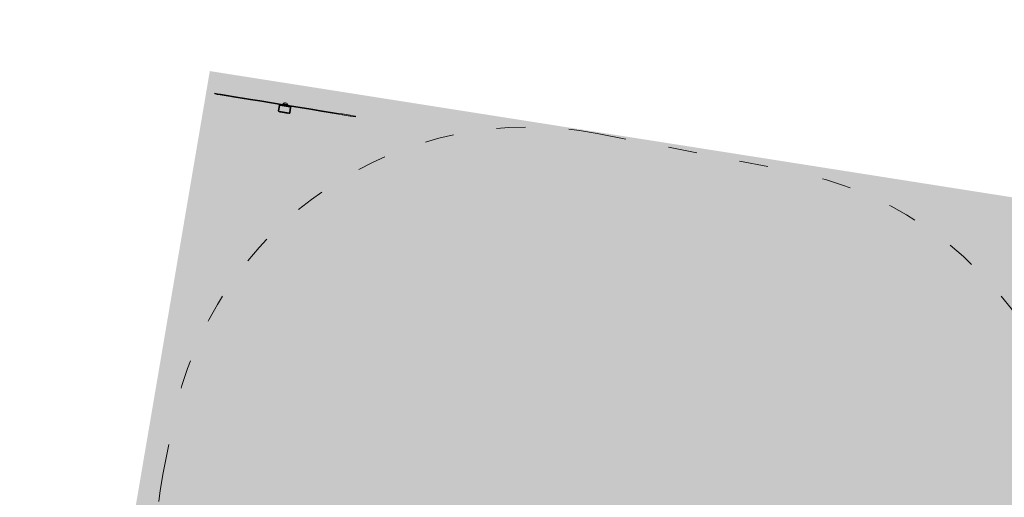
# Model space of a CAD drawing. Header units: inches. Extents: x -433 to 341, y -109 to 237.
# Tile 316 of 335: x -18.42 to -14.34, y 44.24 to 46.22. Entities that reach past the tile are written whole.
import ezdxf

# ---------------------------------------------------------------- set-up
doc = ezdxf.new("R2010")
doc.units = ezdxf.units.IN
doc.header["$MEASUREMENT"] = 0
doc.linetypes.add('ACAD_ISO03W100', pattern=[30, 12, -18])
for name, color, linetype, lineweight in [('1_mata', 7, 'Continuous', 5), ('1_projektowane', 7, 'Continuous', 5), ('1_trawa', 82, 'Continuous', 5), ('strefa', 7, 'ACAD_ISO03W100', 5), ('urzadzenie', 7, 'Continuous', 5)]:
    doc.layers.add(name, color=color, linetype=linetype, lineweight=lineweight)
picture_1 = doc.add_image_def('image1.jpg', size_in_pixel=(9921, 7015))

# ---------------------------------------------------------------- blocks, each defined once
blk = doc.blocks.new('fdesg')
at = {"layer": 'strefa', "color": 0, "ltscale": 0.01}
blk.add_lwpolyline([(102.6935, 36.1287), (103.5102, 36.1287, -0.414214), (105.0102, 34.6287), (105.0102, 34.4057, -0.414214), (103.5102, 32.9057), (102.6935, 32.9057, -0.414214), (101.1935, 34.4057), (101.1935, 34.6287, -0.414214)], format="xyb", close=True, dxfattribs=at)
blk = doc.blocks.new('mgjkgjgjg')
at = {"layer": 'urzadzenie', "linetype": 'Continuous'}
for p, q in [((118.3847, 4.0019), (118.3877, 4.0019)), ((118.3847, 3.9799), (118.3847, 4.0019)), ((118.3877, 4.0019), (118.3877, 3.9799)), ((118.3887, 4.0059), (118.4307, 4.0059)), ((118.3887, 4.0059), (118.3887, 4.0029)), ((118.4307, 4.0029), (118.3887, 4.0029)), ((118.3922, 4.0059), (118.3922, 4.0064)), ((118.3922, 4.0064), (118.3942, 4.0064)), ((118.3942, 4.0064), (118.3942, 4.0059)), ((118.3942, 4.0064), (118.4252, 4.0064)), ((118.4022, 4.0064), (118.4022, 4.0064)), ((118.4049, 4.0064), (118.4049, 4.0064)), ((118.4058, 4.0064), (118.4058, 4.0064)), ((118.4087, 4.0064), (118.4087, 4.0064)), ((118.4102, 4.0064), (118.4102, 4.0064)), ((118.417, 4.0064), (118.417, 4.0064)), ((118.4175, 4.0064), (118.4175, 4.0064)), ((118.4252, 4.0059), (118.4252, 4.0064)), ((118.4252, 4.0064), (118.4272, 4.0064)), ((118.4272, 4.0064), (118.4272, 4.0059)), ((118.4307, 4.0059), (118.4307, 4.0029)), ((118.4317, 3.9799), (118.4317, 4.0019)), ((118.4317, 4.0019), (118.4347, 4.0019)), ((118.4347, 4.0019), (118.4347, 3.9799)), ((118.1142, 3.9754), (118.1142, 3.9724)), ((118.1143, 3.9754), (118.1142, 3.9754)), ((118.1143, 3.9724), (118.1142, 3.9724)), ((118.1143, 3.9754), (118.1143, 3.9724)), ((118.1243, 3.9754), (118.1143, 3.9754)), ((118.1243, 3.9724), (118.1143, 3.9724)), ((118.1243, 3.9724), (118.1243, 3.9754)), ((118.1368, 3.9754), (118.1243, 3.9754)), ((118.1368, 3.9724), (118.1243, 3.9724)), ((118.1368, 3.9724), (118.1368, 3.9754)), ((118.1708, 3.9754), (118.1368, 3.9754)), ((118.1708, 3.9724), (118.1368, 3.9724)), ((118.1708, 3.9724), (118.1708, 3.9754)), ((118.1862, 3.9754), (118.1708, 3.9754)), ((118.1862, 3.9724), (118.1708, 3.9724)), ((118.1862, 3.9724), (118.1862, 3.9754)), ((118.2635, 3.9754), (118.1862, 3.9754)), ((118.2635, 3.9724), (118.1862, 3.9724)), ((118.2635, 3.9724), (118.2635, 3.9754)), ((118.3024, 3.9754), (118.2635, 3.9754)), ((118.3024, 3.9724), (118.2635, 3.9724)), ((118.3024, 3.9724), (118.3024, 3.9754)), ((118.4097, 3.9754), (118.3024, 3.9754)), ((118.4097, 3.9724), (118.3024, 3.9724)), ((118.3847, 3.9799), (118.3877, 3.9799)), ((118.3887, 3.9789), (118.4307, 3.9789)), ((118.3887, 3.9789), (118.3887, 3.9759)), ((118.4307, 3.9759), (118.3887, 3.9759)), ((118.3997, 3.9719), (118.3997, 3.9709)), ((118.4189, 3.9719), (118.3997, 3.9719)), ((118.3997, 3.9709), (118.4189, 3.9709)), ((118.4185, 3.9704), (118.4002, 3.9704)), ((118.4009, 3.9704), (118.4009, 3.9699)), ((118.4009, 3.9699), (118.4097, 3.9699)), ((118.4017, 3.9759), (118.4017, 3.9754)), ((118.4057, 3.9649), (118.4097, 3.9649)), ((118.4097, 3.9724), (118.4097, 3.9754)), ((118.5169, 3.9754), (118.4097, 3.9754)), ((118.5169, 3.9724), (118.4097, 3.9724)), ((118.4097, 3.9699), (118.4184, 3.9699)), ((118.4097, 3.9649), (118.4137, 3.9649)), ((118.4177, 3.9754), (118.4177, 3.9759)), ((118.4184, 3.9699), (118.4184, 3.9704)), ((118.4185, 3.9704), (118.4192, 3.9704)), ((118.4197, 3.9719), (118.4189, 3.9719)), ((118.4189, 3.9709), (118.4197, 3.9709)), ((118.4197, 3.9709), (118.4197, 3.9719)), ((118.4307, 3.9789), (118.4307, 3.9759)), ((118.4317, 3.9799), (118.4347, 3.9799)), ((118.5169, 3.9724), (118.5169, 3.9754)), ((118.5559, 3.9754), (118.5169, 3.9754)), ((118.5559, 3.9724), (118.5169, 3.9724)), ((118.5559, 3.9724), (118.5559, 3.9754)), ((118.6332, 3.9754), (118.5559, 3.9754)), ((118.6332, 3.9724), (118.5559, 3.9724)), ((118.6332, 3.9724), (118.6332, 3.9754)), ((118.6486, 3.9754), (118.6332, 3.9754)), ((118.6486, 3.9724), (118.6332, 3.9724)), ((118.6486, 3.9724), (118.6486, 3.9754)), ((118.6826, 3.9754), (118.6486, 3.9754)), ((118.6826, 3.9724), (118.6486, 3.9724)), ((118.6826, 3.9724), (118.6826, 3.9754)), ((118.6951, 3.9754), (118.6826, 3.9754)), ((118.6951, 3.9724), (118.6826, 3.9724)), ((118.6951, 3.9724), (118.6951, 3.9754)), ((118.7051, 3.9754), (118.6951, 3.9754)), ((118.7051, 3.9724), (118.6951, 3.9724)), ((118.7051, 3.9724), (118.7051, 3.9754)), ((118.7052, 3.9754), (118.7051, 3.9754)), ((118.7052, 3.9724), (118.7051, 3.9724)), ((118.7052, 3.9724), (118.7052, 3.9754))]:
    blk.add_line(p, q, dxfattribs=at)
for centre, radius, start, end in [((118.3887, 4.0019), 0.004, 90, 180), ((118.3887, 4.0019), 0.001, 90, 180), ((118.4307, 4.0019), 0.004, 0, 90), ((118.4307, 4.0019), 0.001, 0, 90), ((118.3887, 3.9799), 0.004, 180, 270), ((118.3887, 3.9799), 0.001, 180, 270), ((118.4002, 3.9719), 0.0005, 90, 180), ((118.4002, 3.9709), 0.0005, 180, 270), ((118.4079, 3.9717), 0.00723, 195.0624, 252), ((118.4115, 3.9717), 0.00723, 288, 344.9376), ((118.4192, 3.9719), 0.0005, 0, 90), ((118.4192, 3.9709), 0.0005, 270, 0), ((118.4307, 3.9799), 0.001, 270, 0), ((118.4307, 3.9799), 0.004, 270, 0)]:
    blk.add_arc(centre, radius, start, end, dxfattribs=at)

msp = doc.modelspace()

# ---------------------------------------------------------------- hatches: boundary and pattern name
at = {"layer": '1_trawa'}
h = msp.add_hatch(dxfattribs=at)
h.set_pattern_fill('GRASS', color=256, scale=0.5)
h.paths.add_polyline_path([(-17.6358, 46.0021), (-19.6193, 34.3585), (-19.5606, 34.3585), (-19.9064, 32.7514), (-16.1696, 32.1178), (-16.5674, 33.4722), (-13.689, 34.3177), (-13.5069, 36.9465), (-14.9798, 37.2304), (-14.0334, 42.1401), (-11.0876, 41.5722), (-12.034, 36.6626), (-13.5069, 36.9465), (-13.689, 34.3177), (-13.6157, 34.0681), (-13.172, 32.5577), (-10.9198, 33.1037), (-7.7465, 33.2189), (-7.9544, 34.7997), (-6.4609, 34.9223), (-4.6634, 43.6288), (-12.4655, 45.1889)])
h.paths.add_polyline_path([(-19.9064, 32.7514), (-20.7685, 28.2246), (-14.0472, 27.0189), (-7.5288, 28.8347), (-7.3746, 28.8692), (-7.5144, 30.1563), (-7.687, 33.2267), (-10.9198, 33.1037), (-13.172, 32.5577), (-11.998, 28.5609), (-14.8763, 27.7154), (-16.1696, 32.1178)])
h.paths.add_polyline_path([(-7.9067, 12.4075), (-6.8863, 20.6073), (-19.7709, 21.5558), (-19.6396, 24.1561), (-26.3777, 24.533), (-26.6902, 18.9399), (-26.1417, 18.9093), (-26.0918, 18.9066), (-26.1731, 17.411), (-20.683, 17.0688), (-20.4224, 19.5543), (-14.2477, 19.2738), (-14.619, 13.3328)])
h.paths.add_polyline_path([(-26.5965, 20.6175), (-39.1407, 21.1882), (-39.6217, 12.2972), (-29.4944, 11.5827), (-29.0351, 19.1059), (-32.4008, 19.3045), (-32.5636, 16.3089), (-34.5607, 16.4175), (-34.6421, 14.9197), (-38.6362, 15.1368), (-38.2516, 19.6496), (-26.6876, 18.9412)])

# ---------------------------------------------------------------- block references
at = {"layer": '1_projektowane'}
for name, p, rotation in [('fdesg', (-123.7145, 29.7715), 349.0539821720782), ('mgjkgjgjg', (100.1872, 30.7613), 170.7555815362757)]:
    msp.add_blockref(name, p, dxfattribs=dict(at, rotation=rotation))

# ---------------------------------------------------------------- pictures from other files: only their frames are drawn
at = {"layer": '1_mata'}
image = msp.add_image(picture_1, insert=(46.7118, -108.6544), size_in_units=(210.5211, 148.8565), rotation=90, dxfattribs=dict(at, fade=30))
image.dxf.flags = 7

doc.saveas('drawing.dxf')
